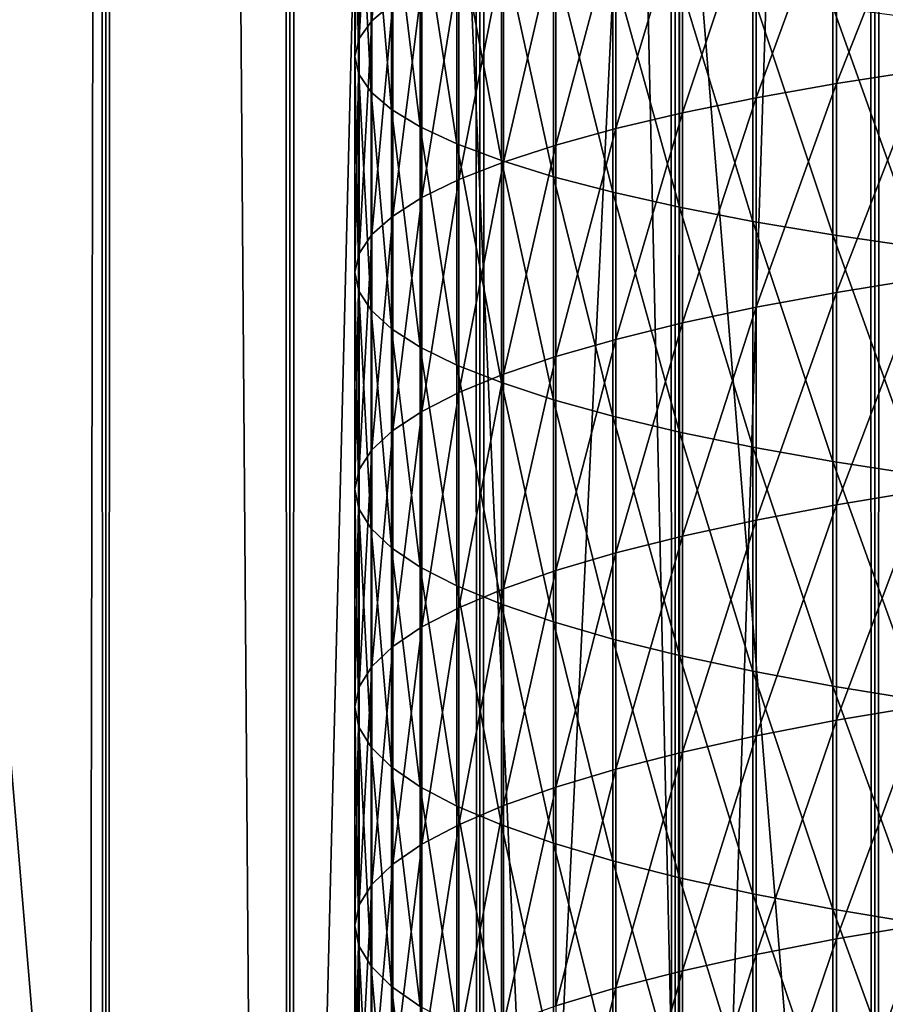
# Model space of a CAD drawing. Header units: millimetres. Extents: x -46 to 46, y -9 to 3208.
# Tile 272 of 401: x -4.16 to -2.46, y 31.38 to 33.32. Entities that reach past the tile are written whole.
import ezdxf

# ---------------------------------------------------------------- set-up
doc = ezdxf.new("R2010")
doc.units = ezdxf.units.MM
doc.header["$LTSCALE"] = 65.185185
for name, color, linetype in [('18', 7, 'CONTINUOUS'), ('28', 7, 'CONTINUOUS'), ('30', 7, 'CONTINUOUS'), ('31', 7, 'CONTINUOUS'), ('32', 7, 'CONTINUOUS'), ('33', 7, 'CONTINUOUS')]:
    doc.layers.add(name, color=color, linetype=linetype)

msp = doc.modelspace()

# ---------------------------------------------------------------- linework, layer by layer
at = {"layer": '18', "color": 7, "linetype": 'CONTINUOUS'}
for points in [[(-4.34, 11.3, 64.1167), (-3.9902, 11.3, 64.3504), (-4.34, 1111.3, 64.1167), (-4.34, 11.3, 64.1167)], [(-4.34, 1111.3, 64.1167), (-3.9902, 11.3, 64.3504), (-3.9902, 1111.3, 64.3504), (-4.34, 1111.3, 64.1167)], [(-3.9902, 11.3, 51.6496), (-4.34, 11.3, 51.8833), (-3.9902, 1111.3, 51.6496), (-3.9902, 11.3, 51.6496)], [(-3.9902, 1111.3, 51.6496), (-4.34, 11.3, 51.8833), (-4.34, 1111.3, 51.8833), (-3.9902, 1111.3, 51.6496)], [(-3.9902, 11.3, 64.3504), (-3.6279, 11.3, 64.5642), (-3.9902, 1111.3, 64.3504), (-3.9902, 11.3, 64.3504)], [(-3.9902, 1111.3, 64.3504), (-3.6279, 11.3, 64.5642), (-3.6279, 1111.3, 64.5642), (-3.9902, 1111.3, 64.3504)], [(-3.6279, 11.3, 51.4358), (-3.9902, 11.3, 51.6496), (-3.6279, 1111.3, 51.4358), (-3.6279, 11.3, 51.4358)], [(-3.6279, 1111.3, 51.4358), (-3.9902, 11.3, 51.6496), (-3.9902, 1111.3, 51.6496), (-3.6279, 1111.3, 51.4358)], [(-3.6279, 11.3, 64.5642), (-3.2541, 11.3, 64.7573), (-3.6279, 1111.3, 64.5642), (-3.6279, 11.3, 64.5642)], [(-3.6279, 1111.3, 64.5642), (-3.2541, 11.3, 64.7573), (-3.2541, 1111.3, 64.7573), (-3.6279, 1111.3, 64.5642)], [(-3.2541, 11.3, 51.2427), (-3.6279, 11.3, 51.4358), (-3.2541, 1111.3, 51.2427), (-3.2541, 11.3, 51.2427)], [(-3.2541, 1111.3, 51.2427), (-3.6279, 11.3, 51.4358), (-3.6279, 1111.3, 51.4358), (-3.2541, 1111.3, 51.2427)], [(-3.2541, 11.3, 64.7573), (-2.8701, 11.3, 64.9291), (-3.2541, 1111.3, 64.7573), (-3.2541, 11.3, 64.7573)], [(-3.2541, 1111.3, 64.7573), (-2.8701, 11.3, 64.9291), (-2.8701, 1111.3, 64.9291), (-3.2541, 1111.3, 64.7573)], [(-2.8701, 11.3, 51.0709), (-3.2541, 11.3, 51.2427), (-2.8701, 1111.3, 51.0709), (-2.8701, 11.3, 51.0709)], [(-2.8701, 1111.3, 51.0709), (-3.2541, 11.3, 51.2427), (-3.2541, 1111.3, 51.2427), (-2.8701, 1111.3, 51.0709)], [(-2.8701, 11.3, 64.9291), (-2.4771, 11.3, 65.0791), (-2.8701, 1111.3, 64.9291), (-2.8701, 11.3, 64.9291)], [(-2.8701, 1111.3, 64.9291), (-2.4771, 11.3, 65.0791), (-2.4771, 1111.3, 65.0791), (-2.8701, 1111.3, 64.9291)], [(-2.4771, 11.3, 50.9209), (-2.8701, 11.3, 51.0709), (-2.4771, 1111.3, 50.9209), (-2.4771, 11.3, 50.9209)], [(-2.4771, 1111.3, 50.9209), (-2.8701, 11.3, 51.0709), (-2.8701, 1111.3, 51.0709), (-2.4771, 1111.3, 50.9209)], [(-2.4771, 11.3, 65.0791), (-2.0763, 11.3, 65.2069), (-2.4771, 1111.3, 65.0791), (-2.4771, 11.3, 65.0791)], [(-2.4771, 1111.3, 65.0791), (-2.0763, 11.3, 65.2069), (-2.0763, 1111.3, 65.2069), (-2.4771, 1111.3, 65.0791)], [(-2.0763, 11.3, 50.7931), (-2.4771, 11.3, 50.9209), (-2.0763, 1111.3, 50.7931), (-2.0763, 11.3, 50.7931)], [(-2.0763, 1111.3, 50.7931), (-2.4771, 11.3, 50.9209), (-2.4771, 1111.3, 50.9209), (-2.0763, 1111.3, 50.7931)]]:
    msp.add_3dface(points, dxfattribs=at)
at = {"layer": '28', "color": 7, "linetype": 'CONTINUOUS'}
for points in [[(-3.4666, 33.7346, 57.4652), (-3.4666, 33.3167, 57.525), (-3.4256, 33.7667, 57.6987), (-3.4666, 33.7346, 57.4652)], [(-3.4256, 33.7667, 57.6987), (-3.4666, 33.3167, 57.525), (-3.4256, 33.3513, 57.7581), (-3.4256, 33.7667, 57.6987)], [(-3.4915, 33.7022, 57.2295), (-3.4915, 33.2817, 57.2897), (-3.4666, 33.7346, 57.4652), (-3.4915, 33.7022, 57.2295)], [(-3.4666, 33.7346, 57.4652), (-3.4915, 33.2817, 57.2897), (-3.4666, 33.3167, 57.525), (-3.4666, 33.7346, 57.4652)], [(-3.5, 33.6697, 56.9926), (-3.5, 33.2466, 57.0532), (-3.4915, 33.7022, 57.2295), (-3.5, 33.6697, 56.9926)], [(-3.4915, 33.7022, 57.2295), (-3.5, 33.2466, 57.0532), (-3.4915, 33.2817, 57.2897), (-3.4915, 33.7022, 57.2295)], [(-3.4922, 33.6372, 56.7557), (-3.4922, 33.2115, 56.8167), (-3.5, 33.6697, 56.9926), (-3.4922, 33.6372, 56.7557)], [(-3.5, 33.6697, 56.9926), (-3.4922, 33.2115, 56.8167), (-3.5, 33.2466, 57.0532), (-3.5, 33.6697, 56.9926)], [(-3.4681, 33.6048, 56.52), (-3.4681, 33.1765, 56.5813), (-3.4922, 33.6372, 56.7557), (-3.4681, 33.6048, 56.52)], [(-3.4922, 33.6372, 56.7557), (-3.4681, 33.1765, 56.5813), (-3.4922, 33.2115, 56.8167), (-3.4922, 33.6372, 56.7557)], [(-2.5525, 33.5977, 59.4167), (-2.5526, 33.1933, 59.4787), (-2.383, 33.6225, 59.5836), (-2.5525, 33.5977, 59.4167)], [(-2.383, 33.6225, 59.5836), (-2.5526, 33.1933, 59.4787), (-2.383, 33.2195, 59.6454), (-2.383, 33.6225, 59.5836)], [(-3.4277, 33.5727, 56.2863), (-3.4277, 33.1419, 56.348), (-3.4681, 33.6048, 56.52), (-3.4277, 33.5727, 56.2863)], [(-3.4681, 33.6048, 56.52), (-3.4277, 33.1419, 56.348), (-3.4681, 33.1765, 56.5813), (-3.4681, 33.6048, 56.52)], [(-2.7102, 33.5713, 59.2387), (-2.7102, 33.1653, 59.3009), (-2.5525, 33.5977, 59.4167), (-2.7102, 33.5713, 59.2387)], [(-2.5525, 33.5977, 59.4167), (-2.7102, 33.1653, 59.3009), (-2.5526, 33.1933, 59.4787), (-2.5525, 33.5977, 59.4167)], [(-3.3714, 33.541, 56.056), (-3.3714, 33.1077, 56.118), (-3.4277, 33.5727, 56.2863), (-3.3714, 33.541, 56.056)], [(-3.4277, 33.5727, 56.2863), (-3.3714, 33.1077, 56.118), (-3.4277, 33.1419, 56.348), (-3.4277, 33.5727, 56.2863)], [(-2.8551, 33.5433, 59.0504), (-2.8551, 33.1357, 59.1129), (-2.7102, 33.5713, 59.2387), (-2.8551, 33.5433, 59.0504)], [(-2.7102, 33.5713, 59.2387), (-2.8551, 33.1357, 59.1129), (-2.7102, 33.1653, 59.3009), (-2.7102, 33.5713, 59.2387)], [(-3.2993, 33.51, 55.83), (-3.2993, 33.0742, 55.8924), (-3.3714, 33.541, 56.056), (-3.2993, 33.51, 55.83)], [(-3.3714, 33.541, 56.056), (-3.2993, 33.0742, 55.8924), (-3.3714, 33.1077, 56.118), (-3.3714, 33.541, 56.056)], [(-2.9867, 33.514, 58.8528), (-2.9868, 33.1046, 58.9156), (-2.8551, 33.5433, 59.0504), (-2.9867, 33.514, 58.8528)], [(-2.8551, 33.5433, 59.0504), (-2.9868, 33.1046, 58.9156), (-2.8551, 33.1357, 59.1129), (-2.8551, 33.5433, 59.0504)], [(-3.1044, 33.4833, 58.6468), (-3.1044, 33.0722, 58.7098), (-2.9867, 33.514, 58.8528), (-3.1044, 33.4833, 58.6468)], [(-2.9867, 33.514, 58.8528), (-3.1044, 33.0722, 58.7098), (-2.9868, 33.1046, 58.9156), (-2.9867, 33.514, 58.8528)], [(-3.2118, 33.4797, 55.6095), (-3.2118, 33.0415, 55.6722), (-3.2993, 33.51, 55.83), (-3.2118, 33.4797, 55.6095)], [(-3.2993, 33.51, 55.83), (-3.2118, 33.0415, 55.6722), (-3.2993, 33.0742, 55.8924), (-3.2993, 33.51, 55.83)], [(-3.1093, 33.4503, 55.3953), (-3.1093, 33.0097, 55.4584), (-3.2118, 33.4797, 55.6095), (-3.1093, 33.4503, 55.3953)], [(-3.2118, 33.4797, 55.6095), (-3.1093, 33.0097, 55.4584), (-3.2118, 33.0415, 55.6722), (-3.2118, 33.4797, 55.6095)], [(-3.2076, 33.4516, 58.4333), (-3.2076, 33.0386, 58.4966), (-3.1044, 33.4833, 58.6468), (-3.2076, 33.4516, 58.4333)], [(-3.1044, 33.4833, 58.6468), (-3.2076, 33.0386, 58.4966), (-3.1044, 33.0722, 58.7098), (-3.1044, 33.4833, 58.6468)], [(-3.2958, 33.419, 58.2134), (-3.2958, 33.004, 58.2769), (-3.2076, 33.4516, 58.4333), (-3.2958, 33.419, 58.2134)], [(-3.2076, 33.4516, 58.4333), (-3.2958, 33.004, 58.2769), (-3.2076, 33.0386, 58.4966), (-3.2076, 33.4516, 58.4333)], [(-2.9922, 33.4219, 55.1886), (-2.9922, 32.9791, 55.252), (-3.1093, 33.4503, 55.3953), (-2.9922, 33.4219, 55.1886)], [(-3.1093, 33.4503, 55.3953), (-2.9922, 32.9791, 55.252), (-3.1093, 33.0097, 55.4584), (-3.1093, 33.4503, 55.3953)], [(-3.3685, 33.3855, 57.9879), (-3.3686, 32.9686, 58.0518), (-3.2958, 33.419, 58.2134), (-3.3685, 33.3855, 57.9879)], [(-3.2958, 33.419, 58.2134), (-3.3686, 32.9686, 58.0518), (-3.2958, 33.004, 58.2769), (-3.2958, 33.419, 58.2134)], [(-2.8612, 33.3946, 54.9903), (-2.8612, 32.9497, 55.054), (-2.9922, 33.4219, 55.1886), (-2.8612, 33.3946, 54.9903)], [(-2.9922, 33.4219, 55.1886), (-2.8612, 32.9497, 55.054), (-2.9922, 32.9791, 55.252), (-2.9922, 33.4219, 55.1886)], [(-3.4256, 33.3513, 57.7581), (-3.4256, 32.9324, 57.8223), (-3.3685, 33.3855, 57.9879), (-3.4256, 33.3513, 57.7581)], [(-3.3685, 33.3855, 57.9879), (-3.4256, 32.9324, 57.8223), (-3.3686, 32.9686, 58.0518), (-3.3685, 33.3855, 57.9879)], [(-2.7168, 33.3686, 54.8014), (-2.7168, 32.9216, 54.8653), (-2.8612, 33.3946, 54.9903), (-2.7168, 33.3686, 54.8014)], [(-2.8612, 33.3946, 54.9903), (-2.7168, 32.9216, 54.8653), (-2.8612, 32.9497, 55.054), (-2.8612, 33.3946, 54.9903)], [(-2.5597, 33.3441, 54.6226), (-2.5597, 32.8951, 54.6869), (-2.7168, 33.3686, 54.8014), (-2.5597, 33.3441, 54.6226)], [(-2.7168, 33.3686, 54.8014), (-2.5597, 32.8951, 54.6869), (-2.7168, 32.9216, 54.8653), (-2.7168, 33.3686, 54.8014)], [(-3.4666, 33.3167, 57.525), (-3.4667, 32.8958, 57.5895), (-3.4256, 33.3513, 57.7581), (-3.4666, 33.3167, 57.525)], [(-3.4256, 33.3513, 57.7581), (-3.4667, 32.8958, 57.5895), (-3.4256, 32.9324, 57.8223), (-3.4256, 33.3513, 57.7581)], [(-2.3907, 33.321, 54.4549), (-2.3907, 32.8702, 54.5194), (-2.5597, 33.3441, 54.6226), (-2.3907, 33.321, 54.4549)], [(-2.5597, 33.3441, 54.6226), (-2.3907, 32.8702, 54.5194), (-2.5597, 32.8951, 54.6869), (-2.5597, 33.3441, 54.6226)], [(-3.4915, 33.2817, 57.2897), (-3.4915, 32.8587, 57.3545), (-3.4666, 33.3167, 57.525), (-3.4915, 33.2817, 57.2897)], [(-3.4666, 33.3167, 57.525), (-3.4915, 32.8587, 57.3545), (-3.4667, 32.8958, 57.5895), (-3.4666, 33.3167, 57.525)], [(-3.5, 33.2466, 57.0532), (-3.5, 32.8216, 57.1183), (-3.4915, 33.2817, 57.2897), (-3.5, 33.2466, 57.0532)], [(-3.4915, 33.2817, 57.2897), (-3.5, 32.8216, 57.1183), (-3.4915, 32.8587, 57.3545), (-3.4915, 33.2817, 57.2897)], [(-3.4922, 33.2115, 56.8167), (-3.4922, 32.7844, 56.8821), (-3.5, 33.2466, 57.0532), (-3.4922, 33.2115, 56.8167)], [(-3.5, 33.2466, 57.0532), (-3.4922, 32.7844, 56.8821), (-3.5, 32.8216, 57.1183), (-3.5, 33.2466, 57.0532)], [(-3.4681, 33.1765, 56.5813), (-3.4681, 32.7473, 56.647), (-3.4922, 33.2115, 56.8167), (-3.4681, 33.1765, 56.5813)], [(-3.4922, 33.2115, 56.8167), (-3.4681, 32.7473, 56.647), (-3.4922, 32.7844, 56.8821), (-3.4922, 33.2115, 56.8167)], [(-2.5526, 33.1933, 59.4787), (-2.5526, 32.782, 59.5449), (-2.383, 33.2195, 59.6454), (-2.5526, 33.1933, 59.4787)], [(-2.383, 33.2195, 59.6454), (-2.5526, 32.782, 59.5449), (-2.383, 32.8093, 59.7114), (-2.383, 33.2195, 59.6454)], [(-2.7102, 33.1653, 59.3009), (-2.7102, 32.7528, 59.3673), (-2.5526, 33.1933, 59.4787), (-2.7102, 33.1653, 59.3009)], [(-2.5526, 33.1933, 59.4787), (-2.7102, 32.7528, 59.3673), (-2.5526, 32.782, 59.5449), (-2.5526, 33.1933, 59.4787)], [(-3.4277, 33.1419, 56.348), (-3.4278, 32.7106, 56.4141), (-3.4681, 33.1765, 56.5813), (-3.4277, 33.1419, 56.348)], [(-3.4681, 33.1765, 56.5813), (-3.4278, 32.7106, 56.4141), (-3.4681, 32.7473, 56.647), (-3.4681, 33.1765, 56.5813)], [(-2.8551, 33.1357, 59.1129), (-2.8551, 32.7219, 59.1795), (-2.7102, 33.1653, 59.3009), (-2.8551, 33.1357, 59.1129)], [(-2.7102, 33.1653, 59.3009), (-2.8551, 32.7219, 59.1795), (-2.7102, 32.7528, 59.3673), (-2.7102, 33.1653, 59.3009)], [(-3.4277, 33.1419, 56.348), (-3.3714, 32.6745, 56.1844), (-3.4278, 32.7106, 56.4141), (-3.4277, 33.1419, 56.348)], [(-3.3714, 33.1077, 56.118), (-3.3714, 32.6745, 56.1844), (-3.4277, 33.1419, 56.348), (-3.3714, 33.1077, 56.118)], [(-2.9868, 33.1046, 58.9156), (-2.9868, 32.6896, 58.9824), (-2.8551, 33.1357, 59.1129), (-2.9868, 33.1046, 58.9156)], [(-2.8551, 33.1357, 59.1129), (-2.9868, 32.6896, 58.9824), (-2.8551, 32.7219, 59.1795), (-2.8551, 33.1357, 59.1129)], [(-3.2993, 33.0742, 55.8924), (-3.2993, 32.639, 55.9591), (-3.3714, 33.1077, 56.118), (-3.2993, 33.0742, 55.8924)], [(-3.3714, 33.1077, 56.118), (-3.2993, 32.639, 55.9591), (-3.3714, 32.6745, 56.1844), (-3.3714, 33.1077, 56.118)], [(-3.1044, 33.0722, 58.7098), (-3.1044, 32.6558, 58.7769), (-2.9868, 33.1046, 58.9156), (-3.1044, 33.0722, 58.7098)], [(-2.9868, 33.1046, 58.9156), (-3.1044, 32.6558, 58.7769), (-2.9868, 32.6896, 58.9824), (-2.9868, 33.1046, 58.9156)], [(-3.2118, 33.0415, 55.6722), (-3.2118, 32.6044, 55.7391), (-3.2993, 33.0742, 55.8924), (-3.2118, 33.0415, 55.6722)], [(-3.2993, 33.0742, 55.8924), (-3.2118, 32.6044, 55.7391), (-3.2993, 32.639, 55.9591), (-3.2993, 33.0742, 55.8924)], [(-3.2076, 33.0386, 58.4966), (-3.2076, 32.6208, 58.5639), (-3.1044, 33.0722, 58.7098), (-3.2076, 33.0386, 58.4966)], [(-3.1044, 33.0722, 58.7098), (-3.2076, 32.6208, 58.5639), (-3.1044, 32.6558, 58.7769), (-3.1044, 33.0722, 58.7098)], [(-3.2958, 33.004, 58.2769), (-3.2958, 32.5848, 58.3444), (-3.2076, 33.0386, 58.4966), (-3.2958, 33.004, 58.2769)], [(-3.2076, 33.0386, 58.4966), (-3.2958, 32.5848, 58.3444), (-3.2076, 32.6208, 58.5639), (-3.2076, 33.0386, 58.4966)], [(-3.1093, 33.0097, 55.4584), (-3.1093, 32.5707, 55.5256), (-3.2118, 33.0415, 55.6722), (-3.1093, 33.0097, 55.4584)], [(-3.2118, 33.0415, 55.6722), (-3.1093, 32.5707, 55.5256), (-3.2118, 32.6044, 55.7391), (-3.2118, 33.0415, 55.6722)], [(-2.9922, 32.9791, 55.252), (-2.9922, 32.5383, 55.3195), (-3.1093, 33.0097, 55.4584), (-2.9922, 32.9791, 55.252)], [(-3.1093, 33.0097, 55.4584), (-2.9922, 32.5383, 55.3195), (-3.1093, 32.5707, 55.5256), (-3.1093, 33.0097, 55.4584)], [(-3.3686, 32.9686, 58.0518), (-3.3686, 32.5478, 58.1196), (-3.2958, 33.004, 58.2769), (-3.3686, 32.9686, 58.0518)], [(-3.2958, 33.004, 58.2769), (-3.3686, 32.5478, 58.1196), (-3.2958, 32.5848, 58.3444), (-3.2958, 33.004, 58.2769)], [(-2.8612, 32.9497, 55.054), (-2.8612, 32.5071, 55.1218), (-2.9922, 32.9791, 55.252), (-2.8612, 32.9497, 55.054)], [(-2.9922, 32.9791, 55.252), (-2.8612, 32.5071, 55.1218), (-2.9922, 32.5383, 55.3195), (-2.9922, 32.9791, 55.252)], [(-3.4256, 32.9324, 57.8223), (-3.4256, 32.5102, 57.8903), (-3.3686, 32.9686, 58.0518), (-3.4256, 32.9324, 57.8223)], [(-3.3686, 32.9686, 58.0518), (-3.4256, 32.5102, 57.8903), (-3.3686, 32.5478, 58.1196), (-3.3686, 32.9686, 58.0518)], [(-3.4667, 32.8958, 57.5895), (-3.4666, 32.472, 57.6578), (-3.4256, 32.9324, 57.8223), (-3.4667, 32.8958, 57.5895)], [(-3.4256, 32.9324, 57.8223), (-3.4666, 32.472, 57.6578), (-3.4256, 32.5102, 57.8903), (-3.4256, 32.9324, 57.8223)], [(-2.7168, 32.9216, 54.8653), (-2.7168, 32.4775, 54.9334), (-2.8612, 32.9497, 55.054), (-2.7168, 32.9216, 54.8653)], [(-2.8612, 32.9497, 55.054), (-2.7168, 32.4775, 54.9334), (-2.8612, 32.5071, 55.1218), (-2.8612, 32.9497, 55.054)], [(-2.5597, 32.8951, 54.6869), (-2.5597, 32.4494, 54.7551), (-2.7168, 32.9216, 54.8653), (-2.5597, 32.8951, 54.6869)], [(-2.7168, 32.9216, 54.8653), (-2.5597, 32.4494, 54.7551), (-2.7168, 32.4775, 54.9334), (-2.7168, 32.9216, 54.8653)], [(-3.4915, 32.8587, 57.3545), (-3.4915, 32.4334, 57.423), (-3.4667, 32.8958, 57.5895), (-3.4915, 32.8587, 57.3545)], [(-3.4667, 32.8958, 57.5895), (-3.4915, 32.4334, 57.423), (-3.4666, 32.472, 57.6578), (-3.4667, 32.8958, 57.5895)], [(-2.3907, 32.8702, 54.5194), (-2.3907, 32.423, 54.5879), (-2.5597, 32.8951, 54.6869), (-2.3907, 32.8702, 54.5194)], [(-2.5597, 32.8951, 54.6869), (-2.3907, 32.423, 54.5879), (-2.5597, 32.4494, 54.7551), (-2.5597, 32.8951, 54.6869)], [(-3.5, 32.8216, 57.1183), (-3.5, 32.3947, 57.1871), (-3.4915, 32.8587, 57.3545), (-3.5, 32.8216, 57.1183)], [(-3.4915, 32.8587, 57.3545), (-3.5, 32.3947, 57.1871), (-3.4915, 32.4334, 57.423), (-3.4915, 32.8587, 57.3545)], [(-3.4922, 32.7844, 56.8821), (-3.4922, 32.3559, 56.9511), (-3.5, 32.8216, 57.1183), (-3.4922, 32.7844, 56.8821)], [(-3.5, 32.8216, 57.1183), (-3.4922, 32.3559, 56.9511), (-3.5, 32.3947, 57.1871), (-3.5, 32.8216, 57.1183)], [(-2.5526, 32.782, 59.5449), (-2.5525, 32.364, 59.6146), (-2.383, 32.8093, 59.7114), (-2.5526, 32.782, 59.5449)], [(-2.383, 32.8093, 59.7114), (-2.5525, 32.364, 59.6146), (-2.383, 32.3921, 59.781), (-2.383, 32.8093, 59.7114)], [(-3.4681, 32.7473, 56.647), (-3.4681, 32.3173, 56.7163), (-3.4922, 32.7844, 56.8821), (-3.4681, 32.7473, 56.647)], [(-3.4922, 32.7844, 56.8821), (-3.4681, 32.3173, 56.7163), (-3.4922, 32.3559, 56.9511), (-3.4922, 32.7844, 56.8821)], [(-2.7102, 32.7528, 59.3673), (-2.7102, 32.334, 59.4371), (-2.5526, 32.782, 59.5449), (-2.7102, 32.7528, 59.3673)], [(-2.5526, 32.782, 59.5449), (-2.7102, 32.334, 59.4371), (-2.5525, 32.364, 59.6146), (-2.5526, 32.782, 59.5449)], [(-3.4278, 32.7106, 56.4141), (-3.4277, 32.2791, 56.4836), (-3.4681, 32.7473, 56.647), (-3.4278, 32.7106, 56.4141)], [(-3.4681, 32.7473, 56.647), (-3.4277, 32.2791, 56.4836), (-3.4681, 32.3173, 56.7163), (-3.4681, 32.7473, 56.647)], [(-2.8551, 32.7219, 59.1795), (-2.8551, 32.3023, 59.2495), (-2.7102, 32.7528, 59.3673), (-2.8551, 32.7219, 59.1795)], [(-2.7102, 32.7528, 59.3673), (-2.8551, 32.3023, 59.2495), (-2.7102, 32.334, 59.4371), (-2.7102, 32.7528, 59.3673)], [(-2.9868, 32.6896, 58.9824), (-2.9867, 32.2691, 59.0525), (-2.8551, 32.7219, 59.1795), (-2.9868, 32.6896, 58.9824)], [(-2.8551, 32.7219, 59.1795), (-2.9867, 32.2691, 59.0525), (-2.8551, 32.3023, 59.2495), (-2.8551, 32.7219, 59.1795)], [(-3.3714, 32.6745, 56.1844), (-3.3714, 32.2414, 56.2541), (-3.4278, 32.7106, 56.4141), (-3.3714, 32.6745, 56.1844)], [(-3.4278, 32.7106, 56.4141), (-3.3714, 32.2414, 56.2541), (-3.4277, 32.2791, 56.4836), (-3.4278, 32.7106, 56.4141)], [(-3.1044, 32.6558, 58.7769), (-3.1044, 32.2344, 58.8471), (-2.9868, 32.6896, 58.9824), (-3.1044, 32.6558, 58.7769)], [(-2.9868, 32.6896, 58.9824), (-3.1044, 32.2344, 58.8471), (-2.9867, 32.2691, 59.0525), (-2.9868, 32.6896, 58.9824)], [(-3.2993, 32.639, 55.9591), (-3.2993, 32.2045, 56.0291), (-3.3714, 32.6745, 56.1844), (-3.2993, 32.639, 55.9591)], [(-3.3714, 32.6745, 56.1844), (-3.2993, 32.2045, 56.0291), (-3.3714, 32.2414, 56.2541), (-3.3714, 32.6745, 56.1844)], [(-3.2076, 32.6208, 58.5639), (-3.2076, 32.1985, 58.6343), (-3.1044, 32.6558, 58.7769), (-3.2076, 32.6208, 58.5639)], [(-3.1044, 32.6558, 58.7769), (-3.2076, 32.1985, 58.6343), (-3.1044, 32.2344, 58.8471), (-3.1044, 32.6558, 58.7769)], [(-3.2118, 32.6044, 55.7391), (-3.2118, 32.1684, 55.8094), (-3.2993, 32.639, 55.9591), (-3.2118, 32.6044, 55.7391)], [(-3.2993, 32.639, 55.9591), (-3.2118, 32.1684, 55.8094), (-3.2993, 32.2045, 56.0291), (-3.2993, 32.639, 55.9591)], [(-3.2958, 32.5848, 58.3444), (-3.2957, 32.1614, 58.415), (-3.2076, 32.6208, 58.5639), (-3.2958, 32.5848, 58.3444)], [(-3.2076, 32.6208, 58.5639), (-3.2957, 32.1614, 58.415), (-3.2076, 32.1985, 58.6343), (-3.2076, 32.6208, 58.5639)], [(-3.1093, 32.5707, 55.5256), (-3.1093, 32.1333, 55.5961), (-3.2118, 32.6044, 55.7391), (-3.1093, 32.5707, 55.5256)], [(-3.2118, 32.6044, 55.7391), (-3.1093, 32.1333, 55.5961), (-3.2118, 32.1684, 55.8094), (-3.2118, 32.6044, 55.7391)], [(-3.3686, 32.5478, 58.1196), (-3.3685, 32.1235, 58.1903), (-3.2958, 32.5848, 58.3444), (-3.3686, 32.5478, 58.1196)], [(-3.2958, 32.5848, 58.3444), (-3.3685, 32.1235, 58.1903), (-3.2957, 32.1614, 58.415), (-3.2958, 32.5848, 58.3444)], [(-2.9922, 32.5383, 55.3195), (-2.9922, 32.0995, 55.3902), (-3.1093, 32.5707, 55.5256), (-2.9922, 32.5383, 55.3195)], [(-3.1093, 32.5707, 55.5256), (-2.9922, 32.0995, 55.3902), (-3.1093, 32.1333, 55.5961), (-3.1093, 32.5707, 55.5256)], [(-3.4256, 32.5102, 57.8903), (-3.4256, 32.0848, 57.9612), (-3.3686, 32.5478, 58.1196), (-3.4256, 32.5102, 57.8903)], [(-3.3686, 32.5478, 58.1196), (-3.4256, 32.0848, 57.9612), (-3.3685, 32.1235, 58.1903), (-3.3686, 32.5478, 58.1196)], [(-2.8612, 32.5071, 55.1218), (-2.8612, 32.0671, 55.1927), (-2.9922, 32.5383, 55.3195), (-2.8612, 32.5071, 55.1218)], [(-2.9922, 32.5383, 55.3195), (-2.8612, 32.0671, 55.1927), (-2.9922, 32.0995, 55.3902), (-2.9922, 32.5383, 55.3195)], [(-3.4666, 32.472, 57.6578), (-3.4666, 32.0456, 57.7289), (-3.4256, 32.5102, 57.8903), (-3.4666, 32.472, 57.6578)], [(-3.4256, 32.5102, 57.8903), (-3.4666, 32.0456, 57.7289), (-3.4256, 32.0848, 57.9612), (-3.4256, 32.5102, 57.8903)], [(-2.7168, 32.4775, 54.9334), (-2.7168, 32.0362, 55.0044), (-2.8612, 32.5071, 55.1218), (-2.7168, 32.4775, 54.9334)], [(-2.8612, 32.5071, 55.1218), (-2.7168, 32.0362, 55.0044), (-2.8612, 32.0671, 55.1927), (-2.8612, 32.5071, 55.1218)], [(-3.4915, 32.4334, 57.423), (-3.4915, 32.0059, 57.4942), (-3.4666, 32.472, 57.6578), (-3.4915, 32.4334, 57.423)], [(-3.4666, 32.472, 57.6578), (-3.4915, 32.0059, 57.4942), (-3.4666, 32.0456, 57.7289), (-3.4666, 32.472, 57.6578)], [(-2.5597, 32.4494, 54.7551), (-2.5597, 32.0069, 54.8264), (-2.7168, 32.4775, 54.9334), (-2.5597, 32.4494, 54.7551)], [(-2.7168, 32.4775, 54.9334), (-2.5597, 32.0069, 54.8264), (-2.7168, 32.0362, 55.0044), (-2.7168, 32.4775, 54.9334)], [(-2.3907, 32.423, 54.5879), (-2.3907, 31.9795, 54.6594), (-2.5597, 32.4494, 54.7551), (-2.3907, 32.423, 54.5879)], [(-2.5597, 32.4494, 54.7551), (-2.3907, 31.9795, 54.6594), (-2.5597, 32.0069, 54.8264), (-2.5597, 32.4494, 54.7551)], [(-3.5, 32.3947, 57.1871), (-3.5, 31.9661, 57.2585), (-3.4915, 32.4334, 57.423), (-3.5, 32.3947, 57.1871)], [(-3.4915, 32.4334, 57.423), (-3.5, 31.9661, 57.2585), (-3.4915, 32.0059, 57.4942), (-3.4915, 32.4334, 57.423)], [(-3.4922, 32.3559, 56.9511), (-3.4922, 31.9263, 57.0227), (-3.5, 32.3947, 57.1871), (-3.4922, 32.3559, 56.9511)], [(-3.5, 32.3947, 57.1871), (-3.4922, 31.9263, 57.0227), (-3.5, 31.9661, 57.2585), (-3.5, 32.3947, 57.1871)], [(-2.5525, 32.364, 59.6146), (-2.5525, 31.9397, 59.6869), (-2.383, 32.3921, 59.781), (-2.5525, 32.364, 59.6146)], [(-2.383, 32.3921, 59.781), (-2.5525, 31.9397, 59.6869), (-2.383, 31.9682, 59.8532), (-2.383, 32.3921, 59.781)], [(-3.4681, 32.3173, 56.7163), (-3.468, 31.8867, 56.7881), (-3.4922, 32.3559, 56.9511), (-3.4681, 32.3173, 56.7163)], [(-3.4922, 32.3559, 56.9511), (-3.468, 31.8867, 56.7881), (-3.4922, 31.9263, 57.0227), (-3.4922, 32.3559, 56.9511)], [(-2.7102, 32.334, 59.4371), (-2.7102, 31.9093, 59.5095), (-2.5525, 32.364, 59.6146), (-2.7102, 32.334, 59.4371)], [(-2.5525, 32.364, 59.6146), (-2.7102, 31.9093, 59.5095), (-2.5525, 31.9397, 59.6869), (-2.5525, 32.364, 59.6146)], [(-2.8551, 32.3023, 59.2495), (-2.8551, 31.8771, 59.3219), (-2.7102, 32.334, 59.4371), (-2.8551, 32.3023, 59.2495)], [(-2.7102, 32.334, 59.4371), (-2.8551, 31.8771, 59.3219), (-2.7102, 31.9093, 59.5095), (-2.7102, 32.334, 59.4371)], [(-3.4277, 32.2791, 56.4836), (-3.4277, 31.8474, 56.5556), (-3.4681, 32.3173, 56.7163), (-3.4277, 32.2791, 56.4836)], [(-3.4681, 32.3173, 56.7163), (-3.4277, 31.8474, 56.5556), (-3.468, 31.8867, 56.7881), (-3.4681, 32.3173, 56.7163)], [(-2.9867, 32.2691, 59.0525), (-2.9867, 31.8434, 59.125), (-2.8551, 32.3023, 59.2495), (-2.9867, 32.2691, 59.0525)], [(-2.8551, 32.3023, 59.2495), (-2.9867, 31.8434, 59.125), (-2.8551, 31.8771, 59.3219), (-2.8551, 32.3023, 59.2495)], [(-3.3714, 32.2414, 56.2541), (-3.3714, 31.8087, 56.3263), (-3.4277, 32.2791, 56.4836), (-3.3714, 32.2414, 56.2541)], [(-3.4277, 32.2791, 56.4836), (-3.3714, 31.8087, 56.3263), (-3.4277, 31.8474, 56.5556), (-3.4277, 32.2791, 56.4836)], [(-3.1044, 32.2344, 58.8471), (-3.1044, 31.8082, 58.9197), (-2.9867, 32.2691, 59.0525), (-3.1044, 32.2344, 58.8471)], [(-2.9867, 32.2691, 59.0525), (-3.1044, 31.8082, 58.9197), (-2.9867, 31.8434, 59.125), (-2.9867, 32.2691, 59.0525)], [(-3.2993, 32.2045, 56.0291), (-3.2993, 31.7707, 56.1014), (-3.3714, 32.2414, 56.2541), (-3.2993, 32.2045, 56.0291)], [(-3.3714, 32.2414, 56.2541), (-3.2993, 31.7707, 56.1014), (-3.3714, 31.8087, 56.3263), (-3.3714, 32.2414, 56.2541)], [(-3.2076, 32.1985, 58.6343), (-3.2076, 31.7718, 58.707), (-3.1044, 32.2344, 58.8471), (-3.2076, 32.1985, 58.6343)], [(-3.1044, 32.2344, 58.8471), (-3.2076, 31.7718, 58.707), (-3.1044, 31.8082, 58.9197), (-3.1044, 32.2344, 58.8471)], [(-3.2118, 32.1684, 55.8094), (-3.2118, 31.7337, 55.8818), (-3.2993, 32.2045, 56.0291), (-3.2118, 32.1684, 55.8094)], [(-3.2993, 32.2045, 56.0291), (-3.2118, 31.7337, 55.8818), (-3.2993, 31.7707, 56.1014), (-3.2993, 32.2045, 56.0291)], [(-3.2957, 32.1614, 58.415), (-3.2958, 31.7342, 58.4878), (-3.2076, 32.1985, 58.6343), (-3.2957, 32.1614, 58.415)], [(-3.2076, 32.1985, 58.6343), (-3.2958, 31.7342, 58.4878), (-3.2076, 31.7718, 58.707), (-3.2076, 32.1985, 58.6343)], [(-3.3685, 32.1235, 58.1903), (-3.3685, 31.6957, 58.2632), (-3.2957, 32.1614, 58.415), (-3.3685, 32.1235, 58.1903)], [(-3.2957, 32.1614, 58.415), (-3.3685, 31.6957, 58.2632), (-3.2958, 31.7342, 58.4878), (-3.2957, 32.1614, 58.415)], [(-3.1093, 32.1333, 55.5961), (-3.1092, 31.6977, 55.6687), (-3.2118, 32.1684, 55.8094), (-3.1093, 32.1333, 55.5961)], [(-3.2118, 32.1684, 55.8094), (-3.1092, 31.6977, 55.6687), (-3.2118, 31.7337, 55.8818), (-3.2118, 32.1684, 55.8094)], [(-3.4256, 32.0848, 57.9612), (-3.4256, 31.6565, 58.0342), (-3.3685, 32.1235, 58.1903), (-3.4256, 32.0848, 57.9612)], [(-3.3685, 32.1235, 58.1903), (-3.4256, 31.6565, 58.0342), (-3.3685, 31.6957, 58.2632), (-3.3685, 32.1235, 58.1903)], [(-2.9922, 32.0995, 55.3902), (-2.9922, 31.6629, 55.463), (-3.1093, 32.1333, 55.5961), (-2.9922, 32.0995, 55.3902)], [(-3.1093, 32.1333, 55.5961), (-2.9922, 31.6629, 55.463), (-3.1092, 31.6977, 55.6687), (-3.1093, 32.1333, 55.5961)], [(-2.8612, 32.0671, 55.1927), (-2.8612, 31.6296, 55.2656), (-2.9922, 32.0995, 55.3902), (-2.8612, 32.0671, 55.1927)], [(-2.9922, 32.0995, 55.3902), (-2.8612, 31.6296, 55.2656), (-2.9922, 31.6629, 55.463), (-2.9922, 32.0995, 55.3902)], [(-3.4666, 32.0456, 57.7289), (-3.4666, 31.6167, 57.8019), (-3.4256, 32.0848, 57.9612), (-3.4666, 32.0456, 57.7289)], [(-3.4256, 32.0848, 57.9612), (-3.4666, 31.6167, 57.8019), (-3.4256, 31.6565, 58.0342), (-3.4256, 32.0848, 57.9612)], [(-2.7168, 32.0362, 55.0044), (-2.7168, 31.5978, 55.0775), (-2.8612, 32.0671, 55.1927), (-2.7168, 32.0362, 55.0044)], [(-2.8612, 32.0671, 55.1927), (-2.7168, 31.5978, 55.0775), (-2.8612, 31.6296, 55.2656), (-2.8612, 32.0671, 55.1927)], [(-3.4915, 32.0059, 57.4942), (-3.4915, 31.5765, 57.5674), (-3.4666, 32.0456, 57.7289), (-3.4915, 32.0059, 57.4942)], [(-3.4666, 32.0456, 57.7289), (-3.4915, 31.5765, 57.5674), (-3.4666, 31.6167, 57.8019), (-3.4666, 32.0456, 57.7289)], [(-2.5597, 32.0069, 54.8264), (-2.5597, 31.5678, 54.8996), (-2.7168, 32.0362, 55.0044), (-2.5597, 32.0069, 54.8264)], [(-2.7168, 32.0362, 55.0044), (-2.5597, 31.5678, 54.8996), (-2.7168, 31.5978, 55.0775), (-2.7168, 32.0362, 55.0044)], [(-3.5, 31.9661, 57.2585), (-3.5, 31.5361, 57.3317), (-3.4915, 32.0059, 57.4942), (-3.5, 31.9661, 57.2585)], [(-3.4915, 32.0059, 57.4942), (-3.5, 31.5361, 57.3317), (-3.4915, 31.5765, 57.5674), (-3.4915, 32.0059, 57.4942)], [(-2.3907, 31.9795, 54.6594), (-2.3907, 31.5396, 54.7327), (-2.5597, 32.0069, 54.8264), (-2.3907, 31.9795, 54.6594)], [(-2.5597, 32.0069, 54.8264), (-2.3907, 31.5396, 54.7327), (-2.5597, 31.5678, 54.8996), (-2.5597, 32.0069, 54.8264)], [(-3.4922, 31.9263, 57.0227), (-3.4922, 31.4957, 57.0961), (-3.5, 31.9661, 57.2585), (-3.4922, 31.9263, 57.0227)], [(-3.5, 31.9661, 57.2585), (-3.4922, 31.4957, 57.0961), (-3.5, 31.5361, 57.3317), (-3.5, 31.9661, 57.2585)], [(-2.5525, 31.9397, 59.6869), (-2.5525, 31.5093, 59.7608), (-2.383, 31.9682, 59.8532), (-2.5525, 31.9397, 59.6869)], [(-2.383, 31.9682, 59.8532), (-2.5525, 31.5093, 59.7608), (-2.383, 31.5378, 59.9271), (-2.383, 31.9682, 59.8532)], [(-3.468, 31.8867, 56.7881), (-3.4681, 31.4555, 56.8615), (-3.4922, 31.9263, 57.0227), (-3.468, 31.8867, 56.7881)], [(-3.4922, 31.9263, 57.0227), (-3.4681, 31.4555, 56.8615), (-3.4922, 31.4957, 57.0961), (-3.4922, 31.9263, 57.0227)], [(-2.7102, 31.9093, 59.5095), (-2.7102, 31.4788, 59.5834), (-2.5525, 31.9397, 59.6869), (-2.7102, 31.9093, 59.5095)], [(-2.5525, 31.9397, 59.6869), (-2.7102, 31.4788, 59.5834), (-2.5525, 31.5093, 59.7608), (-2.5525, 31.9397, 59.6869)], [(-2.8551, 31.8771, 59.3219), (-2.8551, 31.4466, 59.3959), (-2.7102, 31.9093, 59.5095), (-2.8551, 31.8771, 59.3219)], [(-2.7102, 31.9093, 59.5095), (-2.8551, 31.4466, 59.3959), (-2.7102, 31.4788, 59.5834), (-2.7102, 31.9093, 59.5095)], [(-3.468, 31.8867, 56.7881), (-3.4277, 31.4157, 56.6291), (-3.4681, 31.4555, 56.8615), (-3.468, 31.8867, 56.7881)], [(-3.4277, 31.8474, 56.5556), (-3.4277, 31.4157, 56.6291), (-3.468, 31.8867, 56.7881), (-3.4277, 31.8474, 56.5556)], [(-2.9867, 31.8434, 59.125), (-2.9867, 31.4128, 59.199), (-2.8551, 31.8771, 59.3219), (-2.9867, 31.8434, 59.125)], [(-2.8551, 31.8771, 59.3219), (-2.9867, 31.4128, 59.199), (-2.8551, 31.4466, 59.3959), (-2.8551, 31.8771, 59.3219)], [(-3.3714, 31.8087, 56.3263), (-3.3714, 31.3764, 56.3999), (-3.4277, 31.8474, 56.5556), (-3.3714, 31.8087, 56.3263)], [(-3.4277, 31.8474, 56.5556), (-3.3714, 31.3764, 56.3999), (-3.4277, 31.4157, 56.6291), (-3.4277, 31.8474, 56.5556)], [(-3.1044, 31.8082, 58.9197), (-3.1044, 31.3775, 58.9937), (-2.9867, 31.8434, 59.125), (-3.1044, 31.8082, 58.9197)], [(-2.9867, 31.8434, 59.125), (-3.1044, 31.3775, 58.9937), (-2.9867, 31.4128, 59.199), (-2.9867, 31.8434, 59.125)], [(-3.2993, 31.7707, 56.1014), (-3.2993, 31.3379, 56.1751), (-3.3714, 31.8087, 56.3263), (-3.2993, 31.7707, 56.1014)], [(-3.3714, 31.8087, 56.3263), (-3.2993, 31.3379, 56.1751), (-3.3714, 31.3764, 56.3999), (-3.3714, 31.8087, 56.3263)], [(-3.2076, 31.7718, 58.707), (-3.2076, 31.3409, 58.781), (-3.1044, 31.8082, 58.9197), (-3.2076, 31.7718, 58.707)], [(-3.1044, 31.8082, 58.9197), (-3.2076, 31.3409, 58.781), (-3.1044, 31.3775, 58.9937), (-3.1044, 31.8082, 58.9197)], [(-3.2118, 31.7337, 55.8818), (-3.2118, 31.3003, 55.9557), (-3.2993, 31.7707, 56.1014), (-3.2118, 31.7337, 55.8818)], [(-3.2993, 31.7707, 56.1014), (-3.2118, 31.3003, 55.9557), (-3.2993, 31.3379, 56.1751), (-3.2993, 31.7707, 56.1014)], [(-3.2958, 31.7342, 58.4878), (-3.2958, 31.3033, 58.5618), (-3.2076, 31.7718, 58.707), (-3.2958, 31.7342, 58.4878)], [(-3.2076, 31.7718, 58.707), (-3.2958, 31.3033, 58.5618), (-3.2076, 31.3409, 58.781), (-3.2076, 31.7718, 58.707)], [(-3.3685, 31.6957, 58.2632), (-3.3685, 31.2647, 58.3372), (-3.2958, 31.7342, 58.4878), (-3.3685, 31.6957, 58.2632)], [(-3.2958, 31.7342, 58.4878), (-3.3685, 31.2647, 58.3372), (-3.2958, 31.3033, 58.5618), (-3.2958, 31.7342, 58.4878)], [(-3.1092, 31.6977, 55.6687), (-3.1093, 31.2638, 55.7426), (-3.2118, 31.7337, 55.8818), (-3.1092, 31.6977, 55.6687)], [(-3.2118, 31.7337, 55.8818), (-3.1093, 31.2638, 55.7426), (-3.2118, 31.3003, 55.9557), (-3.2118, 31.7337, 55.8818)], [(-3.4256, 31.6565, 58.0342), (-3.4256, 31.2254, 58.1083), (-3.3685, 31.6957, 58.2632), (-3.4256, 31.6565, 58.0342)], [(-3.3685, 31.6957, 58.2632), (-3.4256, 31.2254, 58.1083), (-3.3685, 31.2647, 58.3372), (-3.3685, 31.6957, 58.2632)], [(-3.1092, 31.6977, 55.6687), (-2.9922, 31.2285, 55.537), (-3.1093, 31.2638, 55.7426), (-3.1092, 31.6977, 55.6687)], [(-2.9922, 31.6629, 55.463), (-2.9922, 31.2285, 55.537), (-3.1092, 31.6977, 55.6687), (-2.9922, 31.6629, 55.463)], [(-3.4666, 31.6167, 57.8019), (-3.4666, 31.1855, 57.876), (-3.4256, 31.6565, 58.0342), (-3.4666, 31.6167, 57.8019)], [(-3.4256, 31.6565, 58.0342), (-3.4666, 31.1855, 57.876), (-3.4256, 31.2254, 58.1083), (-3.4256, 31.6565, 58.0342)], [(-2.8612, 31.6296, 55.2656), (-2.8612, 31.1947, 55.3397), (-2.9922, 31.6629, 55.463), (-2.8612, 31.6296, 55.2656)], [(-2.9922, 31.6629, 55.463), (-2.8612, 31.1947, 55.3397), (-2.9922, 31.2285, 55.537), (-2.9922, 31.6629, 55.463)], [(-3.4915, 31.5765, 57.5674), (-3.4915, 31.1452, 57.6415), (-3.4666, 31.6167, 57.8019), (-3.4915, 31.5765, 57.5674)], [(-3.4666, 31.6167, 57.8019), (-3.4915, 31.1452, 57.6415), (-3.4666, 31.1855, 57.876), (-3.4666, 31.6167, 57.8019)], [(-2.7168, 31.5978, 55.0775), (-2.7168, 31.1625, 55.1517), (-2.8612, 31.6296, 55.2656), (-2.7168, 31.5978, 55.0775)], [(-2.8612, 31.6296, 55.2656), (-2.7168, 31.1625, 55.1517), (-2.8612, 31.1947, 55.3397), (-2.8612, 31.6296, 55.2656)], [(-2.5597, 31.5678, 54.8996), (-2.5597, 31.132, 54.9738), (-2.7168, 31.5978, 55.0775), (-2.5597, 31.5678, 54.8996)], [(-2.7168, 31.5978, 55.0775), (-2.5597, 31.132, 54.9738), (-2.7168, 31.1625, 55.1517), (-2.7168, 31.5978, 55.0775)], [(-3.5, 31.5361, 57.3317), (-3.5, 31.1047, 57.4059), (-3.4915, 31.5765, 57.5674), (-3.5, 31.5361, 57.3317)], [(-3.4915, 31.5765, 57.5674), (-3.5, 31.1047, 57.4059), (-3.4915, 31.1452, 57.6415), (-3.4915, 31.5765, 57.5674)], [(-2.3907, 31.5396, 54.7327), (-2.3907, 31.1034, 54.807), (-2.5597, 31.5678, 54.8996), (-2.3907, 31.5396, 54.7327)], [(-2.5597, 31.5678, 54.8996), (-2.3907, 31.1034, 54.807), (-2.5597, 31.132, 54.9738), (-2.5597, 31.5678, 54.8996)], [(-3.4922, 31.4957, 57.0961), (-3.4922, 31.0642, 57.1702), (-3.5, 31.5361, 57.3317), (-3.4922, 31.4957, 57.0961)], [(-3.5, 31.5361, 57.3317), (-3.4922, 31.0642, 57.1702), (-3.5, 31.1047, 57.4059), (-3.5, 31.5361, 57.3317)], [(-2.5525, 31.5093, 59.7608), (-2.5525, 31.073, 59.8355), (-2.383, 31.5378, 59.9271), (-2.5525, 31.5093, 59.7608)], [(-2.383, 31.5378, 59.9271), (-2.5525, 31.073, 59.8355), (-2.383, 31.1013, 60.0018), (-2.383, 31.5378, 59.9271)], [(-2.7102, 31.4788, 59.5834), (-2.7102, 31.0428, 59.6581), (-2.5525, 31.5093, 59.7608), (-2.7102, 31.4788, 59.5834)], [(-2.5525, 31.5093, 59.7608), (-2.7102, 31.0428, 59.6581), (-2.5525, 31.073, 59.8355), (-2.5525, 31.5093, 59.7608)], [(-3.4681, 31.4555, 56.8615), (-3.4681, 31.0239, 56.9356), (-3.4922, 31.4957, 57.0961), (-3.4681, 31.4555, 56.8615)], [(-3.4922, 31.4957, 57.0961), (-3.4681, 31.0239, 56.9356), (-3.4922, 31.0642, 57.1702), (-3.4922, 31.4957, 57.0961)], [(-2.8551, 31.4466, 59.3959), (-2.8551, 31.0109, 59.4705), (-2.7102, 31.4788, 59.5834), (-2.8551, 31.4466, 59.3959)], [(-2.7102, 31.4788, 59.5834), (-2.8551, 31.0109, 59.4705), (-2.7102, 31.0428, 59.6581), (-2.7102, 31.4788, 59.5834)], [(-3.4277, 31.4157, 56.6291), (-3.4277, 30.984, 56.7032), (-3.4681, 31.4555, 56.8615), (-3.4277, 31.4157, 56.6291)], [(-3.4681, 31.4555, 56.8615), (-3.4277, 30.984, 56.7032), (-3.4681, 31.0239, 56.9356), (-3.4681, 31.4555, 56.8615)], [(-2.9867, 31.4128, 59.199), (-2.9867, 30.9774, 59.2735), (-2.8551, 31.4466, 59.3959), (-2.9867, 31.4128, 59.199)], [(-2.8551, 31.4466, 59.3959), (-2.9867, 30.9774, 59.2735), (-2.8551, 31.0109, 59.4705), (-2.8551, 31.4466, 59.3959)], [(-3.3714, 31.3764, 56.3999), (-3.3714, 30.9446, 56.4741), (-3.4277, 31.4157, 56.6291), (-3.3714, 31.3764, 56.3999)], [(-3.4277, 31.4157, 56.6291), (-3.3714, 30.9446, 56.4741), (-3.4277, 30.984, 56.7032), (-3.4277, 31.4157, 56.6291)], [(-3.1044, 31.3775, 58.9937), (-3.1044, 30.9424, 59.0682), (-2.9867, 31.4128, 59.199), (-3.1044, 31.3775, 58.9937)], [(-2.9867, 31.4128, 59.199), (-3.1044, 30.9424, 59.0682), (-2.9867, 30.9774, 59.2735), (-2.9867, 31.4128, 59.199)]]:
    msp.add_3dface(points, dxfattribs=at)
at = {"layer": '30', "color": 7, "linetype": 'CONTINUOUS'}
for points in [[(-4.7891, 45.7105, -43.5252), (-3.9934, 45.7105, -43.6054), (-5.6709, 11.3105, -44.6303), (-4.7891, 45.7105, -43.5252)], [(-5.6709, 11.3105, -44.6303), (-3.9934, 45.7105, -43.6054), (-4.0559, 11.3105, -44.806), (-5.6709, 11.3105, -44.6303)], [(-3.1963, 45.7105, -43.6711), (-2.3982, 45.7105, -43.7222), (-4.0559, 11.3105, -44.806), (-3.1963, 45.7105, -43.6711)], [(-4.0559, 11.3105, -44.806), (-2.3982, 45.7105, -43.7222), (-2.4357, 11.3105, -44.9232), (-4.0559, 11.3105, -44.806)], [(-3.9934, 45.7105, -43.6054), (-3.1963, 45.7105, -43.6711), (-4.0559, 11.3105, -44.806), (-3.9934, 45.7105, -43.6054)]]:
    msp.add_3dface(points, dxfattribs=at)
at = {"layer": '31', "color": 7, "linetype": 'CONTINUOUS'}
for points in [[(-4.0559, 11.3105, 44.806), (-4.7891, 45.7105, 43.5252), (-5.6709, 11.3105, 44.6303), (-4.0559, 11.3105, 44.806)], [(-3.9934, 45.7105, 43.6054), (-4.7891, 45.7105, 43.5252), (-4.0559, 11.3105, 44.806), (-3.9934, 45.7105, 43.6054)], [(-3.1963, 45.7105, 43.6711), (-3.9934, 45.7105, 43.6054), (-4.0559, 11.3105, 44.806), (-3.1963, 45.7105, 43.6711)], [(-2.4357, 11.3105, 44.9232), (-3.1963, 45.7105, 43.6711), (-4.0559, 11.3105, 44.806), (-2.4357, 11.3105, 44.9232)], [(-2.3982, 45.7105, 43.7222), (-3.1963, 45.7105, 43.6711), (-2.4357, 11.3105, 44.9232), (-2.3982, 45.7105, 43.7222)]]:
    msp.add_3dface(points, dxfattribs=at)
at = {"layer": '32', "color": 7, "linetype": 'CONTINUOUS'}
for points in [[(-3.8177, 45.7314, -41.1999), (-5.3375, 45.7314, -41.0307), (-3.6672, 25.7686, -39.1067), (-3.8177, 45.7314, -41.1999)], [(-3.6672, 25.7686, -39.1067), (-5.3375, 45.7314, -41.0307), (-4.3978, 25.7686, -39.0313), (-3.6672, 25.7686, -39.1067)], [(-2.2927, 45.7314, -41.3128), (-3.8177, 45.7314, -41.1999), (-2.2023, 25.7686, -39.2164), (-2.2927, 45.7314, -41.3128)], [(-2.2023, 25.7686, -39.2164), (-3.8177, 45.7314, -41.1999), (-2.9353, 25.7686, -39.1684), (-2.2023, 25.7686, -39.2164)], [(-2.9353, 25.7686, -39.1684), (-3.8177, 45.7314, -41.1999), (-3.6672, 25.7686, -39.1067), (-2.9353, 25.7686, -39.1684)]]:
    msp.add_3dface(points, dxfattribs=at)
at = {"layer": '33', "color": 7, "linetype": 'CONTINUOUS'}
for points in [[(-5.3375, 45.7314, 41.0307), (-3.8177, 45.7314, 41.1999), (-4.3978, 25.7686, 39.0313), (-5.3375, 45.7314, 41.0307)], [(-4.3978, 25.7686, 39.0313), (-3.8177, 45.7314, 41.1999), (-3.6672, 25.7686, 39.1067), (-4.3978, 25.7686, 39.0313)], [(-3.8177, 45.7314, 41.1999), (-2.2927, 45.7314, 41.3128), (-2.9353, 25.7686, 39.1684), (-3.8177, 45.7314, 41.1999)], [(-3.6672, 25.7686, 39.1067), (-3.8177, 45.7314, 41.1999), (-2.9353, 25.7686, 39.1684), (-3.6672, 25.7686, 39.1067)], [(-2.9353, 25.7686, 39.1684), (-2.2927, 45.7314, 41.3128), (-2.2023, 25.7686, 39.2164), (-2.9353, 25.7686, 39.1684)]]:
    msp.add_3dface(points, dxfattribs=at)

doc.saveas('drawing.dxf')
